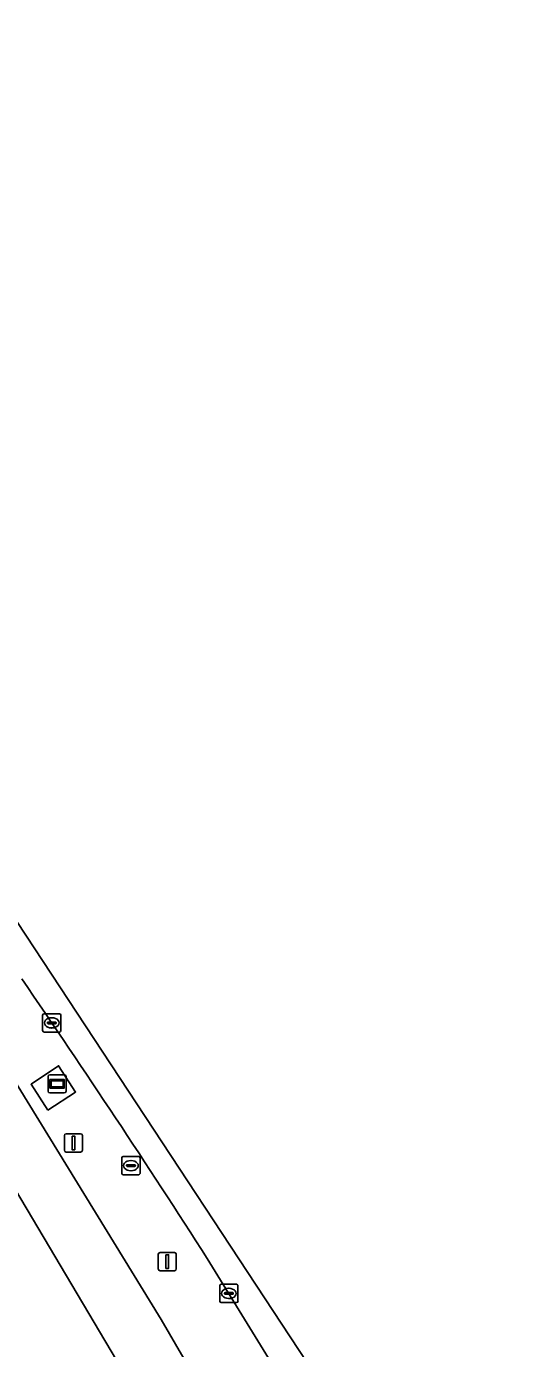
# Model space of a CAD drawing. Extents: x 161477 to 163040, y 383680 to 384871.
# Drawn here: x 162681.8 to 162708.9, y 384561.2 to 384633.7 of the extents above; entities that cross this region are included whole.
import ezdxf

# ---------------------------------------------------------------- set-up
doc = ezdxf.new("R2010")
doc.units = 0
for name, color, linetype in [('IMGEO_Kolk', 7, 'Continuous'), ('IMGEO_Lichtmast', 7, 'Continuous'), ('IMGEO_Reclamebord', 7, 'Continuous'), ('IMGEO_Rijbaan_regionaal_gesloten', 7, 'Continuous'), ('IMGEO_Rioolput', 7, 'Continuous'), ('IMGEO_Terreindeel_open', 7, 'Continuous'), ('IMGEO_Verkeersbordpaal', 7, 'Continuous'), ('IMGEO_Verkeerseiland_groen', 7, 'Continuous')]:
    doc.layers.add(name, color=color, linetype=linetype)

msp = doc.modelspace()

# ---------------------------------------------------------------- linework, layer by layer
at = {"layer": 'IMGEO_Kolk'}
for p, q in [((162682.657, 384578.631), (162682.657, 384579.483)), ((162682.732, 384579.557), (162683.584, 384579.557)), ((162682.916, 384579.051), (162682.916, 384579.063)), ((162683.354, 384579.014), (162682.956, 384579.014)), ((162682.959, 384579.1), (162683.357, 384579.1)), ((162683.145, 384579.337), (162683.17, 384579.337)), ((162683.4, 384579.063), (162683.4, 384579.051)), ((162683.658, 384579.483), (162683.658, 384578.631)), ((162683.584, 384578.557), (162682.732, 384578.557)), ((162683.168, 384578.777), (162683.143, 384578.777)), ((162692.383, 384563.795), (162692.383, 384564.647)), ((162692.458, 384564.721), (162693.31, 384564.721)), ((162693.384, 384564.647), (162693.384, 384563.795)), ((162692.642, 384564.215), (162692.642, 384564.227)), ((162693.08, 384564.178), (162692.682, 384564.178)), ((162692.685, 384564.264), (162693.083, 384564.264)), ((162692.894, 384563.941), (162692.869, 384563.941)), ((162692.871, 384564.501), (162692.896, 384564.501)), ((162693.126, 384564.227), (162693.126, 384564.215)), ((162693.31, 384563.721), (162692.458, 384563.721))]:
    msp.add_line(p, q, dxfattribs=at)
for points in [[(162682.657, 384578.631), (162682.657, 384579.483)], [(162682.732, 384579.557), (162683.584, 384579.557)], [(162683.658, 384579.483), (162683.658, 384578.631)], [(162683.584, 384578.557), (162682.732, 384578.557)], [(162692.383, 384563.795), (162692.383, 384564.647)], [(162692.458, 384564.721), (162693.31, 384564.721)], [(162693.384, 384564.647), (162693.384, 384563.795)], [(162693.31, 384563.721), (162692.458, 384563.721)]]:
    msp.add_lwpolyline(points, dxfattribs=at)
for centre, radius, start, end in [((162682.734, 384579.481), 0.0765, 91.55205, 178.44795), ((162682.734, 384579.481), 0.0765, 91.55205, 178.44795), ((162682.956, 384579.06), 0.0403, 85.87752, 175.75265), ((162682.953, 384579.05), 0.0366, 178.93798, 274.71019), ((162683.357, 384579.057), 0.043, 264.86636, 352.45326), ((162683.361, 384579.062), 0.0386, 1.73085, 96.63898), ((162683.582, 384579.481), 0.0765, 1.55205, 88.44795), ((162683.582, 384579.481), 0.0765, 1.55205, 88.44795), ((162682.734, 384578.633), 0.0765, 181.55205, 268.44795), ((162682.734, 384578.633), 0.0765, 181.55205, 268.44795), ((162683.582, 384578.633), 0.0765, 271.55205, 358.44795), ((162683.582, 384578.633), 0.0765, 271.55205, 358.44795), ((162692.46, 384564.645), 0.0765, 91.55205, 178.44795), ((162692.46, 384564.645), 0.0765, 91.55205, 178.44795), ((162693.308, 384564.645), 0.0765, 1.55205, 88.44795), ((162693.308, 384564.645), 0.0765, 1.55205, 88.44795), ((162692.46, 384563.797), 0.0765, 181.55205, 268.44795), ((162692.46, 384563.797), 0.0765, 181.55205, 268.44795), ((162692.682, 384564.224), 0.0403, 85.87752, 175.75265), ((162692.679, 384564.214), 0.0366, 178.93798, 274.71019), ((162693.083, 384564.221), 0.043, 264.86636, 352.45326), ((162693.087, 384564.226), 0.0386, 1.73085, 96.63898), ((162693.308, 384563.797), 0.0765, 271.55205, 358.44795), ((162693.308, 384563.797), 0.0765, 271.55205, 358.44795)]:
    msp.add_arc(centre, radius, start, end, dxfattribs=at)
for centre, major_axis, ratio, start_param, end_param in [((162683.144, 384579.057), (-0.387, 0.002), 0.722429, 4.712389, 7.853982), ((162683.169, 384579.057), (-0.39, 0.002), 0.717154, 1.570796, 4.712389), ((162692.87, 384564.221), (-0.387, 0.002), 0.722429, 4.712389, 7.853982), ((162692.895, 384564.221), (-0.39, 0.002), 0.717154, 1.570796, 4.712389)]:
    msp.add_ellipse(centre, major_axis=major_axis, ratio=ratio, start_param=start_param, end_param=end_param, dxfattribs=at)
at = {"layer": 'IMGEO_Lichtmast'}
for p, q in [((162689.005, 384565.564), (162689.005, 384566.364)), ((162689.005, 384566.364), (162689.005, 384565.564)), ((162689.105, 384566.464), (162689.895, 384566.464)), ((162689.895, 384566.464), (162689.105, 384566.464)), ((162689.995, 384566.364), (162689.995, 384565.564)), ((162689.995, 384565.564), (162689.995, 384566.364)), ((162689.895, 384565.464), (162689.105, 384565.464)), ((162689.105, 384565.464), (162689.895, 384565.464))]:
    msp.add_line(p, q, dxfattribs=at)
msp.add_lwpolyline([(162689.425, 384566.339), (162689.575, 384566.339), (162689.575, 384565.589), (162689.425, 384565.589), (162689.425, 384566.339)], dxfattribs=at)
for centre, start, end in [((162689.105, 384566.364), 90, 180), ((162689.105, 384566.364), 90, 180), ((162689.895, 384566.364), 0, 90), ((162689.895, 384566.364), 360, 90), ((162689.105, 384565.564), 180, 270), ((162689.105, 384565.564), 180, 270), ((162689.895, 384565.564), 270, 0), ((162689.895, 384565.564), 270, 0)]:
    msp.add_arc(centre, 0.1, start, end, dxfattribs=at)
at = {"layer": 'IMGEO_Reclamebord'}
for p, q in [((162682.952, 384575.314), (162682.952, 384576.114)), ((162682.952, 384576.114), (162682.952, 384575.314)), ((162683.052, 384576.214), (162683.842, 384576.214)), ((162683.842, 384576.214), (162683.052, 384576.214)), ((162683.942, 384576.114), (162683.942, 384575.314)), ((162683.942, 384575.314), (162683.942, 384576.114)), ((162683.842, 384575.214), (162683.052, 384575.214)), ((162683.052, 384575.214), (162683.842, 384575.214))]:
    msp.add_line(p, q, dxfattribs=at)
for points in [[(162683.053, 384575.946), (162683.841, 384575.946), (162683.841, 384575.482), (162683.053, 384575.482), (162683.053, 384575.946)], [(162683.118, 384575.881), (162683.118, 384575.547), (162683.776, 384575.547), (162683.776, 384575.881), (162683.118, 384575.881)]]:
    msp.add_lwpolyline(points, dxfattribs=at)
for centre, start, end in [((162683.052, 384576.114), 90, 180), ((162683.052, 384576.114), 90, 180), ((162683.842, 384576.114), 0, 90), ((162683.842, 384576.114), 360, 90), ((162683.052, 384575.314), 180, 270), ((162683.052, 384575.314), 180, 270), ((162683.842, 384575.314), 270, 0), ((162683.842, 384575.314), 270, 0)]:
    msp.add_arc(centre, 0.1, start, end, dxfattribs=at)
at = {"layer": 'IMGEO_Rijbaan_regionaal_gesloten'}
for points in [[(162708.903, 384542.641), (162673.755, 384595.96), (162648.578, 384629.77), (162629.086, 384651.951), (162621.38, 384659.599), (162603.002, 384676.806), (162601.43, 384677.969), (162602.209, 384677.219)], [(162648.312, 384611.38), (162656.913, 384597.53), (162662.642, 384588.001), (162669.571, 384576.273), (162678.43, 384561.146), (162690.221, 384541.556), (162694.729, 384533.867), (162700.392, 384537.428), (162691.025, 384553.287), (162677.768, 384575.611), (162668.575, 384591.138), (162663.512, 384599.868), (162657.753, 384609.936)], [(162657.753, 384609.936), (162663.512, 384599.868), (162668.575, 384591.138), (162677.768, 384575.611), (162691.025, 384553.287), (162700.392, 384537.428), (162702.998, 384539.067), (162701.003, 384542.549), (162699.655, 384544.828), (162696.961, 384549.381), (162689.158, 384562.781), (162678.825, 384579.596)], [(162691.69, 384566.137), (162700.772, 384551.402), (162703.438, 384547.104), (162704.815, 384544.939), (162706.933, 384541.404), (162708.903, 384542.641)]]:
    msp.add_lwpolyline(points, dxfattribs=at)
msp.add_arc((162209.213, 384256.886), 573.08, 32.658473, 34.498936, dxfattribs=at)
at = {"layer": 'IMGEO_Rioolput'}
for p, q in [((162687.005, 384570.804), (162687.005, 384571.656)), ((162687.08, 384571.73), (162687.932, 384571.73)), ((162687.264, 384571.224), (162687.264, 384571.236)), ((162687.702, 384571.187), (162687.304, 384571.187)), ((162687.307, 384571.273), (162687.705, 384571.273)), ((162687.493, 384571.51), (162687.518, 384571.51)), ((162687.748, 384571.236), (162687.748, 384571.224)), ((162688.006, 384571.656), (162688.006, 384570.804)), ((162687.932, 384570.73), (162687.08, 384570.73)), ((162687.516, 384570.95), (162687.491, 384570.95))]:
    msp.add_line(p, q, dxfattribs=at)
for points in [[(162687.005, 384570.804), (162687.005, 384571.656)], [(162687.08, 384571.73), (162687.932, 384571.73)], [(162688.006, 384571.656), (162688.006, 384570.804)], [(162687.932, 384570.73), (162687.08, 384570.73)]]:
    msp.add_lwpolyline(points, dxfattribs=at)
for centre, radius, start, end in [((162687.082, 384571.654), 0.0765, 91.55205, 178.44795), ((162687.082, 384571.654), 0.0765, 91.55205, 178.44795), ((162687.304, 384571.233), 0.0403, 85.87752, 175.75265), ((162687.301, 384571.223), 0.0366, 178.93798, 274.71019), ((162687.705, 384571.23), 0.043, 264.86636, 352.45326), ((162687.709, 384571.235), 0.0386, 1.73085, 96.63898), ((162687.93, 384571.654), 0.0765, 1.55205, 88.44795), ((162687.93, 384571.654), 0.0765, 1.55205, 88.44795), ((162687.082, 384570.806), 0.0765, 181.55205, 268.44795), ((162687.082, 384570.806), 0.0765, 181.55205, 268.44795), ((162687.93, 384570.806), 0.0765, 271.55205, 358.44795), ((162687.93, 384570.806), 0.0765, 271.55205, 358.44795)]:
    msp.add_arc(centre, radius, start, end, dxfattribs=at)
for centre, major_axis, ratio, start_param, end_param in [((162687.492, 384571.23), (-0.387, 0.002), 0.722429, 4.712389, 7.853982), ((162687.517, 384571.23), (-0.39, 0.002), 0.717154, 1.570796, 4.712389)]:
    msp.add_ellipse(centre, major_axis=major_axis, ratio=ratio, start_param=start_param, end_param=end_param, dxfattribs=at)
at = {"layer": 'IMGEO_Terreindeel_open'}
msp.add_lwpolyline([(162682.941, 384574.275), (162684.466, 384575.265), (162683.53, 384576.706), (162682.021, 384575.693)], close=True, dxfattribs=at)
at = {"layer": 'IMGEO_Verkeersbordpaal'}
for p, q in [((162683.849, 384572.076), (162683.849, 384572.876)), ((162683.849, 384572.876), (162683.849, 384572.076)), ((162683.949, 384572.976), (162684.739, 384572.976)), ((162684.739, 384572.976), (162683.949, 384572.976)), ((162684.839, 384572.876), (162684.839, 384572.076)), ((162684.839, 384572.076), (162684.839, 384572.876)), ((162684.739, 384571.976), (162683.949, 384571.976)), ((162683.949, 384571.976), (162684.739, 384571.976))]:
    msp.add_line(p, q, dxfattribs=at)
msp.add_lwpolyline([(162684.269, 384572.851), (162684.419, 384572.851), (162684.419, 384572.101), (162684.269, 384572.101), (162684.269, 384572.851)], dxfattribs=at)
for centre, start, end in [((162683.949, 384572.876), 90, 180), ((162683.949, 384572.876), 90, 180), ((162684.739, 384572.876), 0, 90), ((162684.739, 384572.876), 360, 90), ((162683.949, 384572.076), 180, 270), ((162683.949, 384572.076), 180, 270), ((162684.739, 384572.076), 270, 0), ((162684.739, 384572.076), 270, 0)]:
    msp.add_arc(centre, 0.1, start, end, dxfattribs=at)
at = {"layer": 'IMGEO_Verkeerseiland_groen'}
msp.add_lwpolyline([(162677.466, 384583.79), (162678.825, 384579.596), (162689.158, 384562.781), (162696.961, 384549.381), (162699.655, 384544.828), (162703.438, 384547.104), (162700.772, 384551.402), (162691.69, 384566.137)], dxfattribs=at)
msp.add_lwpolyline([(162682.941, 384574.275), (162682.021, 384575.693), (162683.53, 384576.706), (162684.466, 384575.265)], close=True, dxfattribs=at)
msp.add_arc((162209.213, 384256.886), 573.08, 32.658473, 34.498936, dxfattribs=at)

doc.saveas('drawing.dxf')
